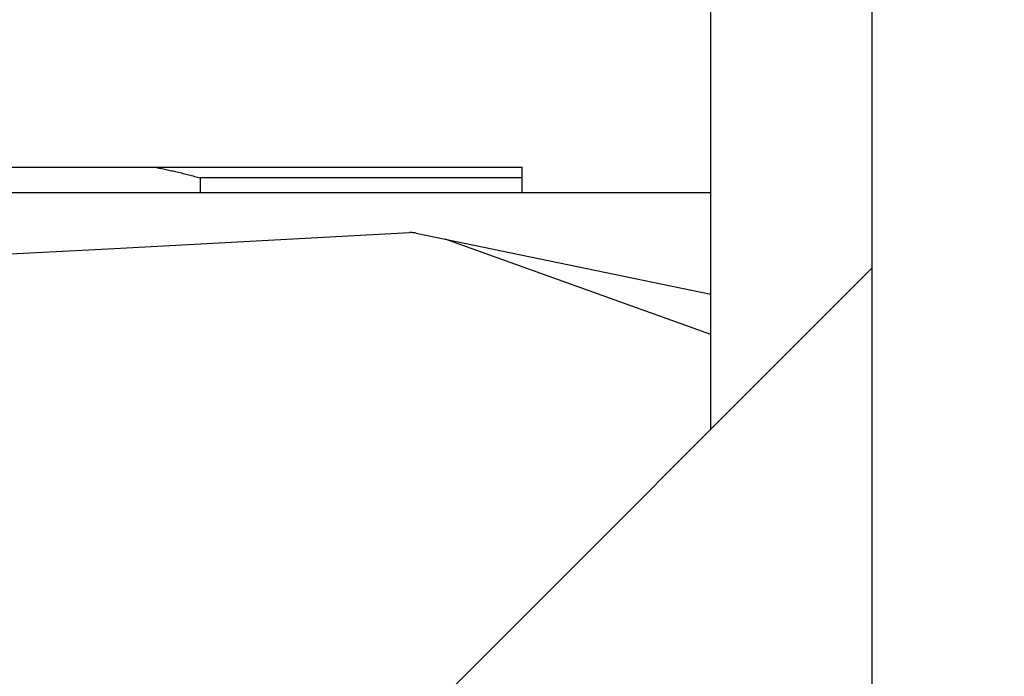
# Model space of a CAD drawing. Header units: inches. Extents: x 18 to 846, y -67 to 561.
# Tile 331 of 656: x 318.61 to 323.21, y 502.48 to 505.55. Entities that reach past the tile are written whole.
import ezdxf

# ---------------------------------------------------------------- set-up
doc = ezdxf.new("R2010")
doc.units = ezdxf.units.IN
doc.header["$LTSCALE"] = 24
doc.header["$MEASUREMENT"] = 0
doc.layers.add('Dimension (ANSI)', color=7, linetype='Continuous', lineweight=25)
doc.layers.add('Visible (ANSI)', color=7, linetype='Continuous', lineweight=30)
doc.styles.add('Note Text (ANSI)', font='tahoma.ttf')
doc.dimstyles.new('SB Fraction-16 (ANSI)', dxfattribs={"dimscale": 24, "dimtxt": 0.125, "dimasz": 0.098425, "dimexe": 0.125, "dimexo": 0.0625, "dimgap": 0.031496, "dimtad": 0, "dimtih": 1, "dimtoh": 1, "dimdec": 4, "dimrnd": 1e-08, "dimzin": 0, "dimdsep": 46, "dimlunit": 5, "dimtxsty": 'Note Text (ANSI)', "dimcen": 0.09, "dimdle": 0.393701, "dimclrd": 256, "dimclre": 256, "dimclrt": 256, "dimadec": 0, "dimazin": 3, "dimtfac": 0.96, "dimtofl": 0, "dimtmove": 0, "dimatfit": 3, "dimfxl": 1, "dimfrac": 2, "dimtolj": 1, "dimtzin": 12, "dimlwd": -1, "dimlwe": -1, "dimarcsym": 0})

# ---------------------------------------------------------------- blocks, each defined once
blk = doc.blocks.new('*D18')
at = {"layer": 'Defpoints', "color": 0, "transparency": 16777216}
for p in [(331.6784, 544.0067), (242.8595, 406.0067), (331.6784, 406.0067)]:
    blk.add_point(p, dxfattribs=at)
at = {"layer": 'Dimension (ANSI)', "transparency": 16777216}
for p, q in [((330.1784, 544.0067), (239.8595, 544.0067)), ((242.8595, 541.6445), (242.8595, 486.3311)), ((242.8595, 408.3689), (242.8595, 481.6823)), ((330.1784, 406.0067), (239.8595, 406.0067))]:
    blk.add_line(p, q, dxfattribs=at)
for points in [[(242.4658, 541.6445), (243.2532, 541.6445), (242.8595, 544.0067)], [(242.4658, 408.3689), (243.2532, 408.3689), (242.8595, 406.0067)]]:
    blk.add_solid(points, dxfattribs=at)
at = {"layer": 'Dimension (ANSI)', "transparency": 16777216, "insert": (239.783, 485.5752), "char_height": 3, "attachment_point": 1, "style": 'Note Text (ANSI)'}
blk.add_mtext('\\A1;138', dxfattribs=at)

msp = doc.modelspace()

# ---------------------------------------------------------------- linework, layer by layer
at = {"layer": 'Visible (ANSI)'}
for p, q in [((322.58939, 532.93636), (322.58939, 497.32123)), ((321.83689, 503.63199), (321.83689, 513.78599)), ((318.41276, 504.85656), (319.2401, 504.85656)), ((319.2401, 504.85656), (320.95663, 504.85656)), ((320.95663, 504.80656), (319.45143, 504.80656)), ((319.45143, 504.80656), (319.45143, 504.73863)), ((320.95663, 504.73863), (320.95663, 504.80656)), ((316.81936, 504.73863), (321.83689, 504.73863)), ((319.85652, 504.52051), (320.42862, 504.55101)), ((320.4606, 504.54859), (320.59536, 504.5207)), ((318.449, 504.44548), (319.02078, 504.47596)), ((319.02078, 504.47596), (319.85652, 504.52051)), ((320.59536, 504.5207), (321.83051, 504.26508)), ((321.83689, 504.07465), (320.59536, 504.5207)), ((315.02572, 496.82083), (322.58939, 504.38449))]:
    msp.add_line(p, q, dxfattribs=at)
msp.add_arc((321.85584, 504.38749), 0.125, 258.30718, 261.27979, dxfattribs=at)
for points, weights in [([(319.2401, 504.85656), (319.34456, 504.83665), (319.45143, 504.80656)], [1, 1.0185778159, 1.03509656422]), ([(320.95663, 504.80656), (320.95663, 504.83665), (320.95663, 504.85656)], [1.03509656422, 1.0185778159, 1])]:
    msp.add_rational_spline(points, weights, degree=2, dxfattribs=at)
msp.add_open_spline([(320.4606, 504.54859), (320.45742, 504.54926), (320.45429, 504.54977), (320.44349, 504.55116), (320.43601, 504.55141), (320.42862, 504.55101)], degree=3, knots=[1.131358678, 1.131358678, 1.131358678, 1.131358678, 1.159527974, 1.159527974, 1.229970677, 1.229970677, 1.229970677, 1.229970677], dxfattribs=at)

# ---------------------------------------------------------------- dimensions: what is measured, and where the dimension line sits
at = {"layer": 'Dimension (ANSI)'}
dim = msp.add_linear_dim(base=(242.85953, 406.00673), p1=(331.67843, 544.00673), p2=(331.67843, 406.00673), angle=90, dimstyle='SB Fraction-16 (ANSI)', override={"dimgap": 0.031496, "dimdec": 4, "dimtol": 0, "dimlim": 0, "dimtp": 0, "dimtm": 0, "dimtdec": 2, "dimatfit": 1}, dxfattribs=at)
dim.commit()
dim.dimension.update_dxf_attribs({"geometry": '*D18', "text_midpoint": (242.85953, 484.00673), "dimtype": 160})

doc.saveas('drawing.dxf')
